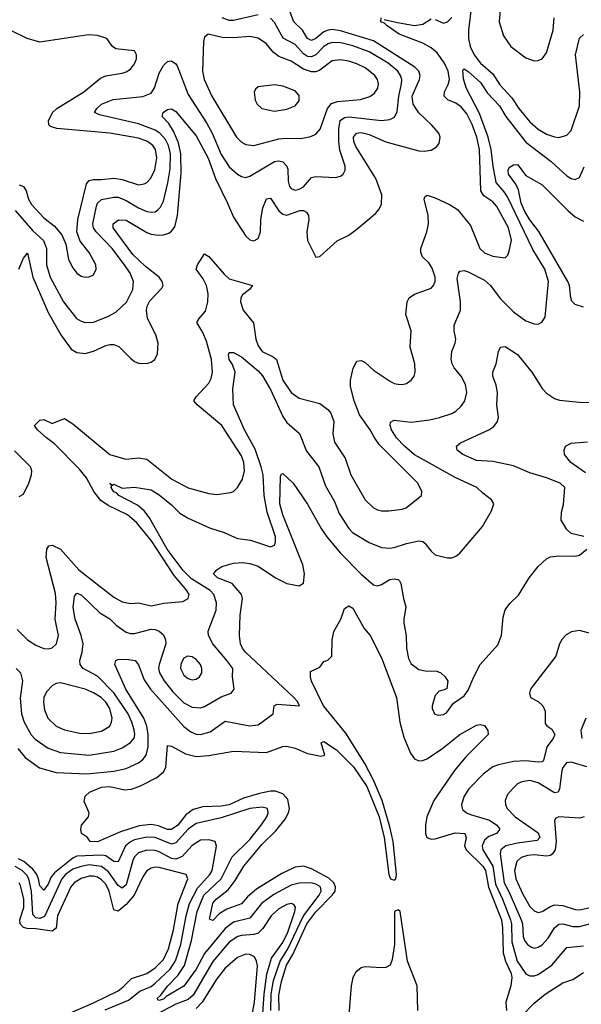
# Model space of a CAD drawing. Header units: inches. Extents: x 1843162 to 1959474, y 907081 to 1016326.
# Tile 620 of 656: x 1944492 to 1947220, y 982120 to 986901. Entities that reach past the tile are written whole.
import ezdxf

# ---------------------------------------------------------------- set-up
doc = ezdxf.new("R2010")
doc.units = ezdxf.units.IN
doc.header["$MEASUREMENT"] = 0
doc.layers.add('B9948', color=7, linetype='Continuous')

msp = doc.modelspace()

# ---------------------------------------------------------------- linework, layer by layer
at = {"layer": 'B9948', "color": 5}
for points, elevation in [([(1944487.4, 985690), (1944510, 985742), (1944530, 985767.3), (1944556, 985650), (1944630, 985478.8), (1944691.7, 985370), (1944741.7, 985301.7), (1944770, 985285.1), (1944810, 985279.8), (1944850, 985290.8), (1944910, 985318.6), (1944930, 985324.2), (1944950, 985322.8), (1944973.3, 985313.2), (1945030, 985256.5), (1945050, 985240.9), (1945070, 985232.8), (1945110, 985231.4), (1945130, 985237.7), (1945147.8, 985250), (1945162, 985278), (1945165.5, 985330), (1945153.3, 985370), (1945112.6, 985450), (1945107.8, 985490), (1945112, 985510), (1945125, 985535), (1945182.2, 985597.8), (1945188.4, 985610), (1945184.5, 985630), (1945169.2, 985650), (1945102.9, 985702.9), (1945041.1, 985761.1), (1944946.9, 985890), (1944945.8, 985910), (1944971.7, 985928.2), (1945010, 985926.6), (1945110, 985866.9), (1945130, 985859), (1945165, 985855), (1945190, 985856.3), (1945216, 985864), (1945230, 985873.2), (1945245.2, 985894.8), (1945257.9, 985950), (1945275.9, 986155.9), (1945274.9, 986250), (1945262.7, 986302.7), (1945238.8, 986358.8), (1945215.9, 986395.9), (1945183.9, 986430), (1945188.3, 986450), (1945210, 986464.7), (1945230, 986467.1), (1945250, 986454.7), (1945350, 986336.6), (1945408.1, 986228.1), (1945443, 986130), (1945502.2, 986010), (1945530, 985942), (1945590.2, 985850), (1945610, 985831.3), (1945630, 985826.5), (1945650, 985838.3), (1945661.4, 985870), (1945662.8, 985930), (1945672.5, 985987.5), (1945690, 986030.3), (1945710, 986033.8), (1945750, 985973.1), (1945770, 985955.8), (1945790, 985951.7), (1945853.3, 985973.4), (1945870, 985974.7), (1945885.5, 985965.5), (1945894.1, 985950), (1945895.7, 985930), (1945886.4, 985870), (1945889.3, 985829.3), (1945930, 985747.7), (1945950, 985750.6), (1946033.5, 985826.5), (1946090, 985854.7), (1946130, 985882.8), (1946220, 985960), (1946238.7, 985981.3), (1946250, 986004.9), (1946251.1, 986050), (1946221.5, 986130), (1946125.1, 986285.1), (1946114.8, 986310), (1946112.8, 986330), (1946128, 986350), (1946150, 986352.1), (1946190, 986343.1), (1946270, 986308.1), (1946430, 986264.6), (1946457.1, 986262.8), (1946490, 986267.8), (1946516.7, 986283.4), (1946530, 986299.3), (1946534.6, 986330), (1946527.2, 986350), (1946492, 986390), (1946430, 986448.2), (1946402.7, 986490), (1946398.6, 986530), (1946434.3, 986610), (1946436.3, 986630), (1946429.9, 986650), (1946411.1, 986670), (1946210, 986798.2), (1946050, 986846.4), (1946010, 986852.4), (1945990, 986850.2), (1945970, 986841.8), (1945930, 986809.2), (1945910, 986799.9), (1945902.8, 986802.8), (1945890, 986809.9), (1945866.4, 986850), (1945823.1, 986890), (1945800.9, 986950)], 520), ([(1946685.8, 986970), (1946671.3, 986850), (1946671, 986810), (1946680.1, 986770), (1946699.2, 986730), (1946730.6, 986690), (1946790, 986637.5), (1946824.6, 986584.6), (1946881.5, 986521.5), (1946915.6, 986470), (1946970, 986404.3), (1947010, 986369.5), (1947050, 986344.5), (1947088.9, 986331.1), (1947110, 986328.7), (1947150, 986340.2), (1947170, 986363.2), (1947210, 986483.1), (1947212, 986550), (1947190.7, 986730), (1947210, 986811.5), (1947230, 986829.2)], 480), ([(1946824.9, 986950), (1946821.3, 986890), (1946841.6, 986821.6), (1946877.1, 986770), (1946950, 986716), (1946990, 986701.6), (1947010, 986701.8), (1947030, 986710.3), (1947050, 986739.5), (1947082.1, 986850), (1947088.1, 986910)], 520), ([(1944470, 985973.5), (1944556.1, 985876.1), (1944608.6, 985828.6), (1944622.2, 985790), (1944622, 985710), (1944640.1, 985650), (1944704.8, 985530), (1944768.3, 985450), (1944790, 985436.3), (1944810, 985431), (1944850, 985432.8), (1944920.6, 985459.4), (1944959.8, 985480.2), (1945011.5, 985528.5), (1945041, 985590), (1945044.9, 985630), (1945029.2, 985670), (1945001.7, 985710), (1944941.1, 985790), (1944863.5, 985870), (1944850.8, 985890), (1944848.1, 985910), (1944864.8, 985995.2), (1944870, 986010.2), (1944890, 986027.2), (1944950, 986039.6), (1944970, 986038.8), (1945010, 986022.7), (1945070, 985986.7), (1945110, 985969), (1945134.3, 985965.7), (1945150, 985968.1), (1945163.2, 985976.8), (1945175.5, 985990), (1945190, 986019), (1945211.8, 986108.2), (1945223.4, 986176.6), (1945223.9, 986250), (1945215, 986290), (1945199.7, 986319.7), (1945172.8, 986350), (1945150, 986364.7), (1945070, 986395.7), (1944879.3, 986439.3), (1944855.1, 986450), (1944866.4, 986470), (1944888.9, 986490), (1944946.6, 986513.4), (1945090, 986528.2), (1945130, 986543.9), (1945147, 986570), (1945170, 986640.3), (1945190, 986678), (1945210, 986698), (1945230, 986700.2), (1945250, 986686.9), (1945256.7, 986676.7), (1945310, 986537.8), (1945400, 986400), (1945426.2, 986350), (1945470, 986246.8), (1945510, 986187), (1945550, 986150.2), (1945570, 986138.8), (1945590, 986134.2), (1945610, 986140.2), (1945730, 986211.7), (1945750, 986214.8), (1945770, 986210.1), (1945790, 986190.2), (1945794.7, 986174.7), (1945796.2, 986116.2), (1945803, 986090), (1945810, 986080.7), (1945830, 986073.7), (1945850, 986077.8), (1945870, 986089.4), (1945910, 986134), (1945930, 986138.6), (1946025.7, 986134.3), (1946050, 986140.9), (1946062.4, 986150), (1946072.8, 986170), (1946072.3, 986190), (1946047.3, 986267.3), (1946041.6, 986310), (1946041.5, 986370), (1946049.1, 986410.9), (1946070, 986425.9), (1946090, 986428.2), (1946248.7, 986411.3), (1946290, 986416), (1946312.4, 986427.6), (1946325.8, 986454.2), (1946333.6, 986530), (1946346.9, 986590), (1946347.6, 986610), (1946342, 986630), (1946327.9, 986650), (1946281.9, 986690), (1946190, 986745.1), (1946110, 986774), (1946052.1, 986787.9), (1946010, 986789.2), (1945990, 986783.6), (1945970, 986771.1), (1945930, 986730.7), (1945910, 986720.7), (1945890, 986721.7), (1945870, 986734.1), (1945830, 986780.9), (1945771.3, 986811.3), (1945730, 986886.6), (1945710, 986907.9)], 540), ([(1944479.2, 983939.2), (1944530, 983889.2), (1944570, 983863.5), (1944610, 983848.1), (1944630, 983845.2), (1944650, 983850.3), (1944670.8, 983870), (1944680.8, 983910), (1944664.5, 983990), (1944669.4, 984070.6), (1944665.5, 984114.5), (1944621.2, 984290), (1944623.9, 984330), (1944633.2, 984346.8), (1944650, 984349.5), (1944690.2, 984330.2), (1944779.1, 984230), (1944950, 984096.2), (1944990, 984073.4), (1945030, 984066.7), (1945070, 984069), (1945130, 984054), (1945192.3, 984067.7), (1945284.5, 984075.5), (1945311.1, 984090), (1945314.8, 984110), (1945303.7, 984130), (1945241.7, 984201.6), (1945132.2, 984370), (1945059.8, 984459.8), (1945016.2, 984496.2), (1944921.6, 984541.6), (1944886.6, 984566.6), (1944852.9, 984610), (1944816.6, 984676.6), (1944780.4, 984720.4), (1944661.6, 984841.6), (1944622.6, 984870), (1944578.9, 984910), (1944563.5, 984930), (1944590, 984956.5), (1944610, 984958.8), (1944650, 984940.3), (1944710, 984963.7), (1944750, 984938.6), (1944930, 984790.1), (1945007.3, 984767.3), (1945070, 984773.9), (1945110, 984766.5), (1945231.2, 984670), (1945310, 984627.2), (1945410, 984600.7), (1945450, 984596.1), (1945515.3, 984604.7), (1945530, 984610.3), (1945550, 984628.7), (1945574.4, 984670), (1945583.4, 984710), (1945580.5, 984750), (1945570, 984782.3), (1945474.1, 984930), (1945354.2, 985030), (1945338.7, 985050), (1945348.7, 985070), (1945410, 985135.9), (1945421.3, 985158.7), (1945428.9, 985190), (1945423.7, 985250), (1945400.2, 985340.2), (1945382.4, 985382.4), (1945351.7, 985430), (1945363.1, 985450), (1945394.2, 985485.7), (1945406.6, 985530), (1945406.8, 985570), (1945398.7, 985610), (1945382.9, 985642.9), (1945349.8, 985690), (1945355.8, 985710), (1945390, 985763.1), (1945410, 985751.6), (1945484.9, 985664.9), (1945510, 985642.7), (1945622.4, 985610), (1945608.9, 985590), (1945574.9, 985565.1), (1945565.9, 985550), (1945564.1, 985530), (1945577.5, 985490), (1945628.3, 985428.2), (1945638.9, 985350), (1945650, 985317.3), (1945670.1, 985290.1), (1945723.7, 985263.7), (1945739.8, 985250), (1945769.6, 985150), (1945810, 985091), (1945850, 985063.8), (1945950, 985037.8), (1945988.4, 985008.4), (1946003.5, 984990), (1946017.1, 984950), (1946013.7, 984890), (1946021.8, 984850), (1946072, 984772), (1946099.8, 984690), (1946170, 984569.1), (1946210, 984530.2), (1946230, 984520.7), (1946250, 984515.2), (1946284.7, 984515.3), (1946350, 984523.9), (1946368.9, 984531.1), (1946443, 984590), (1946445.1, 984610), (1946426.2, 984650), (1946238.7, 984838.7), (1946213.4, 984873.4), (1946194.7, 984910), (1946141.9, 984981.9), (1946115.8, 985050), (1946099.4, 985119.4), (1946099, 985150), (1946111.6, 985208.4), (1946130, 985242), (1946150, 985246.3), (1946170, 985236.5), (1946210, 985199), (1946287.5, 985147.5), (1946310, 985134.9), (1946330, 985130.3), (1946350, 985128.9), (1946370, 985133.7), (1946394, 985150), (1946407.8, 985170), (1946412.4, 985190), (1946410.9, 985230), (1946388, 985310), (1946393.8, 985390), (1946367.2, 985470), (1946373.1, 985530), (1946384, 985550), (1946410, 985568.4), (1946490, 985597.5), (1946502.5, 985610), (1946510.4, 985630), (1946509.9, 985650), (1946494.9, 985694.9), (1946479.6, 985719.6), (1946448.6, 985750), (1946440.2, 985770), (1946439.9, 985790), (1946469.9, 985870), (1946478.1, 985910), (1946476.5, 985950), (1946456.4, 986030), (1946459.5, 986040.5), (1946471.5, 986048.5), (1946510, 986036.4), (1946582.4, 986002.4), (1946618.4, 985978.4), (1946681, 985901), (1946726.8, 985790), (1946750, 985768.4), (1946790, 985752), (1946850, 985744.4), (1946862, 985758), (1946870, 985777.3), (1946881.1, 985830), (1946866.3, 985890), (1946810, 985993.2), (1946790, 986016.3), (1946745.7, 986045.7), (1946732, 986070), (1946724.5, 986270), (1946711.4, 986330), (1946690, 986391.8), (1946663.1, 986443.1), (1946636.8, 986476.8), (1946610, 986495.4), (1946571, 986511), (1946552.9, 986530), (1946555.5, 986550), (1946573.6, 986586.4), (1946579.3, 986610), (1946573.7, 986650), (1946554.4, 986690), (1946519.1, 986739.1), (1946490, 986764.4), (1946450, 986786.7), (1946335.2, 986830), (1946276.1, 986870), (1946263.7, 986883.7), (1946246.8, 986890), (1946248, 986910)], 480), ([(1945650, 986923.6), (1945530, 986897.1), (1945510, 986896.9), (1945476.2, 986910)], 540), ([(1946261.8, 986901.8), (1946326.2, 986886.2), (1946410, 986872.2), (1946450, 986879.1), (1946490, 986904.6)], 480), ([(1946510, 986901.8), (1946550, 986883), (1946570, 986890.9), (1946590, 986911.8)], 480), ([(1944490, 986098.6), (1944510.5, 986090.5), (1944523.3, 986070), (1944535.5, 986030), (1944550, 986004), (1944610, 985939.1), (1944659.1, 985899.1), (1944696.1, 985856.1), (1944716.3, 985810), (1944730, 985736.3), (1944750, 985696.4), (1944770, 985670.4), (1944790, 985655.3), (1944810, 985650.3), (1944830, 985652), (1944850, 985662.4), (1944864, 985690), (1944861.5, 985710), (1944829.7, 985770), (1944785.2, 985825.2), (1944770.4, 985870), (1944775, 985930), (1944816, 986104), (1944830, 986119.8), (1944850, 986124.7), (1944890, 986124), (1944950, 986131.5), (1944990, 986125.4), (1945070, 986099.4), (1945096.7, 986103.4), (1945110, 986110.2), (1945128.4, 986131.6), (1945148.1, 986171.9), (1945158.4, 986230), (1945152.2, 986270), (1945139, 986290), (1945113, 986310), (1945070, 986324.9), (1944930, 986350.3), (1944672, 986372), (1944642.5, 986382.5), (1944634.5, 986390), (1944631.6, 986410), (1944652.2, 986450), (1944673.2, 986470), (1944803.1, 986550), (1944884, 986616), (1944910, 986627.9), (1944990, 986640.2), (1945010, 986647.1), (1945030, 986661.1), (1945050, 986686), (1945059.7, 986710), (1945059.6, 986730), (1945050, 986749.2), (1944959.6, 986759.6), (1944942.7, 986770), (1944915.1, 986810), (1944870, 986824), (1944826.5, 986826.5), (1944590, 986791.8), (1944529, 986809), (1944450, 986847.6)], 560), ([(1944475.3, 983750), (1944496.8, 983730), (1944506, 983690), (1944494.1, 983605.9), (1944500.3, 983530), (1944514, 983490), (1944548.7, 983428.7), (1944567.5, 983407.5), (1944630, 983364), (1944690, 983342.6), (1944829.6, 983329.6), (1944950, 983349.1), (1944990, 983365.4), (1945030, 983390.9), (1945047.5, 983412.5), (1945050.7, 983430), (1945047.7, 983452.3), (1945037.5, 983490), (1945019.8, 983530), (1944950, 983633), (1944870, 983712.6), (1944801.2, 983750), (1944785.4, 983770), (1944783.6, 983790), (1944796.1, 983830), (1944800.6, 983870), (1944791.3, 983911.3), (1944761.2, 983990), (1944752.7, 984047.3), (1944757.8, 984102.2), (1944770, 984116.1), (1944790, 984108.1), (1944881, 984021), (1944930, 983991.3), (1944960.2, 983960.2), (1945010, 983927.3), (1945030, 983920.5), (1945050, 983920.4), (1945130, 983941.1), (1945150, 983939.7), (1945170, 983932), (1945190, 983913.2), (1945200.9, 983890), (1945201.5, 983870), (1945169.6, 983770), (1945166.8, 983750), (1945171.5, 983730), (1945194, 983690), (1945236.5, 983636.5), (1945290, 983583.3), (1945330, 983562.9), (1945370, 983559.5), (1945390, 983566), (1945470, 983613.4), (1945519.7, 983630), (1945534.5, 983650), (1945525.1, 983710), (1945526.9, 983750), (1945498.7, 983790), (1945430.4, 983870), (1945408.7, 983910), (1945407.9, 983932.1), (1945446.6, 984033.4), (1945447.2, 984070), (1945434.8, 984110), (1945417.9, 984130), (1945325.9, 984185.9), (1945285.6, 984225.6), (1945209.2, 984330), (1945122.4, 984482.4), (1945096.5, 984516.5), (1945063.7, 984543.7), (1944973.6, 984590), (1944962.6, 984602.6), (1944950, 984607.8), (1944937, 984630), (1944939.3, 984639.3), (1944929.7, 984650), (1944941, 984641), (1944950, 984644.9), (1944990, 984626), (1945049.7, 984630.3), (1945130, 984617.7), (1945170, 984594), (1945230, 984545), (1945270, 984504.3), (1945310, 984480.5), (1945414.2, 984434.2), (1945486, 984410), (1945550, 984381.6), (1945613, 984373), (1945710, 984341.8), (1945730, 984348.8), (1945735, 984365), (1945734.9, 984390), (1945694.4, 984510), (1945679.1, 984590), (1945674.7, 984690), (1945665.5, 984730), (1945635.5, 984815.5), (1945583.2, 984910), (1945529.8, 985030), (1945528.1, 985108.1), (1945538.3, 985190), (1945526.4, 985226.4), (1945509.2, 985250), (1945506.3, 985273.7), (1945510, 985284), (1945514.8, 985285.2), (1945530, 985284.9), (1945570, 985263.6), (1945650, 985195.7), (1945671.1, 985171.1), (1945710, 985104.4), (1945770, 984974.2), (1945790, 984945.4), (1945851.8, 984891.8), (1945885.7, 984805.7), (1945945.5, 984730), (1945977.4, 984637.4), (1946021.6, 984561.6), (1946043.2, 984503.2), (1946090, 984430.2), (1946108.4, 984410), (1946190, 984361.8), (1946250, 984337.5), (1946290, 984334), (1946310, 984337.3), (1946370, 984357.3), (1946430.2, 984370.2), (1946450, 984366.7), (1946459.5, 984359.5), (1946490, 984320.3), (1946510, 984303.1), (1946570, 984288.2), (1946590, 984288), (1946610, 984296.3), (1946630, 984310.6), (1946739.8, 984440.2), (1946783.3, 984516.7), (1946794.7, 984550), (1946783.6, 984570), (1946741.3, 984601.3), (1946712, 984630), (1946610, 984676.3), (1946410, 984787.5), (1946360.2, 984830), (1946322.2, 984870), (1946298.1, 984910), (1946292, 984930), (1946292.9, 984947.1), (1946310, 984955.5), (1946394, 984946), (1946482, 984958), (1946530.5, 984969.5), (1946590, 984989.2), (1946610, 985000.2), (1946636.2, 985023.8), (1946653.8, 985050), (1946663.7, 985090), (1946656.8, 985130), (1946636.8, 985170), (1946602.9, 985210), (1946592.3, 985230), (1946588.1, 985251.9), (1946590.7, 985289.3), (1946607.4, 985330), (1946609.8, 985350), (1946601.8, 985390), (1946602.5, 985417.5), (1946632.9, 985490), (1946633.3, 985530), (1946616.2, 985643.8), (1946622.4, 985670), (1946630, 985679.3), (1946650, 985682.3), (1946670, 985675.6), (1946750, 985635.7), (1946778.8, 985610), (1946826.2, 985546.2), (1946890, 985481.7), (1946950, 985437.8), (1946990, 985424.6), (1947010, 985423.1), (1947028.3, 985431.7), (1947044.4, 985455.6), (1947059.6, 985630), (1947042.5, 985690), (1946984.4, 985784.4), (1946860.7, 986040.7), (1946845.4, 986065.4), (1946806.7, 986110), (1946791.1, 986190), (1946782.3, 986270), (1946768, 986330), (1946725.1, 986445.1), (1946659.9, 986570), (1946647.2, 986612.8), (1946644, 986656), (1946650, 986662.3), (1946670, 986649.3), (1946730, 986595.6), (1946763.4, 986543.4), (1946821.8, 986481.8), (1946852.8, 986430), (1946950, 986306.2), (1947072.8, 986212.8), (1947150, 986142.9), (1947170, 986129.2), (1947190, 986124.4), (1947210, 986134.6), (1947233.7, 986186.3)], 460), ([(1947230, 985505), (1947190, 985518.6), (1947173.9, 985533.9), (1947167.9, 985550), (1947161.5, 985610), (1947153.8, 985630), (1947012.8, 985872.8), (1946970, 985928.9), (1946945.2, 985970), (1946927.8, 986010), (1946914.6, 986074.6), (1946902.2, 986102.2), (1946866.2, 986150), (1946864.9, 986170), (1946870, 986183.7), (1946890, 986195.8), (1946910, 986198), (1946950, 986144.9), (1947030, 986099.1), (1947154, 985974), (1947190, 985943.2), (1947230, 985922)], 440), ([(1947231.5, 984391.5), (1947170, 984406.6), (1947150, 984426), (1947121.6, 984470), (1947124, 984510), (1947133.5, 984546.5), (1947138.8, 984630), (1947117.4, 984650), (1947050, 984677), (1946970, 984700.4), (1946890, 984734.8), (1946790, 984756.1), (1946710, 984760.5), (1946644.2, 984790), (1946616.9, 984810), (1946613.6, 984830), (1946633.6, 984846.4), (1946770.9, 984909.1), (1946794.3, 984925.7), (1946813, 984950), (1946817, 984970), (1946809.2, 985030), (1946812.9, 985090), (1946805.8, 985125.8), (1946789.8, 985170), (1946789.8, 985190), (1946805.3, 985230), (1946816.9, 985290), (1946827.8, 985310), (1946850, 985313.7), (1946910, 985275.8), (1946978.6, 985190), (1947030.2, 985110), (1947050, 985087.9), (1947090, 985060.7), (1947113.7, 985053.7), (1947210, 985044), (1947330, 985040.8)], 440), ([(1947239.8, 984699.8), (1947168, 984750), (1947138.4, 984790), (1947137, 984810), (1947142, 984830), (1947170, 984843.8), (1947250, 984851.6)], 420), ([(1944490, 984585.2), (1944510, 984596.9), (1944536.5, 984650), (1944549.7, 984690), (1944551.3, 984710), (1944545.1, 984730), (1944466.6, 984806.6)], 520), ([(1944482.7, 983362.7), (1944519, 983319), (1944588.8, 983268.8), (1944670, 983246), (1944819.1, 983239.1), (1944948.8, 983251.2), (1945010, 983264.2), (1945070, 983292.1), (1945091, 983309), (1945106.8, 983330), (1945116.7, 983370), (1945116.2, 983430), (1945109, 983470), (1945095, 983510), (1945008.4, 983650), (1944954.3, 983770), (1944959.3, 983790), (1944970, 983794.6), (1945010, 983796.3), (1945052.4, 983790), (1945068.6, 983768.6), (1945096.1, 983696.1), (1945128, 983650), (1945290, 983468.1), (1945322.8, 983442.8), (1945350, 983431.9), (1945370, 983430.1), (1945416.5, 983443.5), (1945490, 983495.5), (1945610, 983472.6), (1945650, 983476.9), (1945723.5, 983530), (1945728.7, 983570), (1945743.2, 983576.8), (1945851.5, 983568.5), (1945841.5, 983590), (1945824.3, 983610), (1945588.9, 983830), (1945573.5, 983850), (1945565.1, 983870), (1945560.3, 983910), (1945562.6, 984010), (1945574.7, 984090), (1945569.8, 984110), (1945523.4, 984163.4), (1945453.6, 984190), (1945433.6, 984210), (1945449.7, 984230.3), (1945473.5, 984246.5), (1945530, 984262.5), (1945574.1, 984265.9), (1945610, 984260.6), (1945650, 984248), (1945735, 984190), (1945790, 984163.8), (1945848.8, 984151.2), (1945870, 984164.9), (1945875.4, 984210), (1945866.6, 984253.4), (1945770, 984496.9), (1945756.2, 984550), (1945758, 984682), (1945763.6, 984696.4), (1945770, 984698), (1945819.5, 984650), (1945890, 984548.8), (1945955.9, 984430), (1945983.2, 984390), (1946050, 984310.1), (1946150, 984208.7), (1946210, 984157.5), (1946230, 984151.1), (1946250, 984158), (1946290, 984182.7), (1946310, 984186.5), (1946330, 984182.3), (1946336.6, 984176.6), (1946343.4, 984163.4), (1946355.8, 984090), (1946368.1, 984050), (1946357.3, 983990), (1946357.7, 983970), (1946369.4, 983910), (1946370.1, 983850), (1946379.8, 983799.8), (1946393.7, 983773.7), (1946430, 983745.7), (1946461.6, 983738.4), (1946517.5, 983737.5), (1946538, 983730), (1946558.8, 983710), (1946570.7, 983689.3), (1946566, 983654), (1946553.7, 983646.3), (1946530, 983641.2), (1946510, 983619), (1946495.5, 983570), (1946495.9, 983555.9), (1946506, 983530), (1946523.7, 983523.7), (1946550, 983527.2), (1946564.2, 983535.8), (1946598.4, 983581.6), (1946650, 983618), (1946670, 983645.5), (1946697.1, 983710), (1946729, 983770), (1946814.5, 983865.5), (1946831.6, 983910), (1946840.4, 983999.6), (1946850, 984034.8), (1946873.2, 984066.8), (1946914, 984106), (1946966.9, 984190), (1947010, 984246), (1947050, 984283), (1947070, 984292.7), (1947110, 984297.1), (1947190, 984295.5), (1947210, 984300.5), (1947246, 984330)], 440), ([(1945752.2, 982090), (1945750, 982163.8), (1945764, 982230), (1945788.2, 982310), (1945818.5, 982361.5), (1945886.5, 982510), (1945930, 982568.7), (1946009.6, 982650), (1946023.5, 982670), (1946026.6, 982690), (1946018.4, 982710), (1945993.2, 982733.2), (1945910, 982778.3), (1945870, 982790.8), (1945830, 982785.4), (1945764.8, 982755.2), (1945641.6, 982678.4), (1945598.4, 982641.6), (1945570, 982607.1), (1945497.5, 982582.5), (1945461.3, 982558.7), (1945430, 982527.3), (1945413.6, 982533.6), (1945430, 982611), (1945446.8, 982630), (1945504, 982676), (1945538.3, 982721.7), (1945580.2, 982790), (1945670, 982897.4), (1945736.9, 982963.1), (1945781.3, 983018.7), (1945798.4, 983050), (1945802.5, 983070), (1945793.7, 983113.7), (1945770, 983141.5), (1945735.3, 983155.3), (1945710, 983154.7), (1945656.6, 983143.4), (1945578.7, 983121.3), (1945510, 983089.2), (1945470, 983081.8), (1945381.3, 983078.7), (1945334.5, 983065.5), (1945299.5, 983040.5), (1945260.6, 982990), (1945230, 982969.2), (1945210, 982969.2), (1945166.1, 982986.1), (1945130, 982993.4), (1945073.2, 982986.8), (1944982.5, 982957.5), (1944870, 982909.3), (1944834, 982910), (1944821.2, 982930), (1944793.2, 982950), (1944789.2, 982970), (1944792, 982990), (1944826, 983030), (1944829.3, 983050), (1944804.8, 983104.8), (1944809.6, 983130), (1944832, 983150), (1944890, 983174.4), (1944930, 983177.2), (1945001.7, 983161.7), (1945034.9, 983165.1), (1945079.2, 983180.8), (1945158.1, 983221.9), (1945190.5, 983249.5), (1945202.2, 983270), (1945210, 983376), (1945230, 983373.7), (1945296.9, 983336.9), (1945350, 983323.2), (1945410, 983328.2), (1945530, 983348.7), (1945690, 983343.4), (1945770, 983371.5), (1945790, 983374.1), (1945830, 983363.8), (1945890, 983337.3), (1945955.3, 983324.7), (1945973.3, 983330), (1945956.2, 983390), (1945970, 983396.2), (1946030, 983355.1), (1946113.5, 983273.5), (1946177.6, 983177.6), (1946238, 983030), (1946261.7, 982930), (1946285.3, 982750), (1946292.9, 982730), (1946310, 982723.1), (1946314.1, 982725.9), (1946318.8, 982730), (1946321.4, 982750), (1946305.9, 982910), (1946290, 982982.4), (1946252, 983110), (1946210, 983208.5), (1946168.7, 983290), (1946075.7, 983435.7), (1945968, 983570), (1945910, 983689.2), (1945904.7, 983710), (1945904.7, 983735.3), (1945950, 983757.3), (1945970, 983784.7), (1945988.9, 983791.1), (1946008, 983810), (1946009.5, 983890), (1946017.6, 983930), (1946052, 983990), (1946070, 984041), (1946090, 984054.8), (1946110, 984042.8), (1946165.4, 983945.4), (1946194.9, 983910), (1946250, 983802.6), (1946322.6, 983610), (1946338.8, 983490), (1946357.4, 983417.4), (1946390, 983339), (1946410, 983311.1), (1946430, 983302.6), (1946450, 983303.5), (1946470, 983312.5), (1946540.7, 983359.3), (1946630, 983430.1), (1946710, 983474.6), (1946730, 983479.3), (1946750, 983474), (1946764.9, 983450), (1946767.3, 983430), (1946659.1, 983320.9), (1946604.4, 983255.6), (1946503.5, 983110), (1946470.1, 983030), (1946463.4, 982990), (1946463.6, 982950), (1946469.6, 982929.6), (1946490, 982921.2), (1946510, 982922.8), (1946607.3, 982952.7), (1946653.4, 982950), (1946660.1, 982930), (1946651.8, 982890), (1946659.9, 982870), (1946741, 982790), (1946753.9, 982770), (1946768.4, 982688.4), (1946831.6, 982530), (1946837.6, 982490), (1946840.2, 982370), (1946851.6, 982330), (1946878.8, 982270), (1946882.2, 982250), (1946876.8, 982210), (1946852.5, 982130), (1946856.5, 982090)], 420), ([(1947270, 983918.7), (1947210, 983935.4), (1947171.4, 983928.6), (1947145.8, 983914.2), (1947126.6, 983893.4), (1947113.1, 983870), (1947096.1, 983810), (1946986.9, 983670), (1946973.1, 983650), (1946967.4, 983630), (1946973.4, 983610), (1947010.7, 983590), (1947033.4, 983570), (1947044.1, 983544.1), (1947043.4, 983483.4), (1947052, 983472), (1947076.7, 983456.7), (1947090.2, 983430), (1947082.8, 983410), (1947052.2, 983370), (1947036.3, 983303.7), (1947030, 983297.3), (1947010, 983295.6), (1946950, 983302.7), (1946890, 983298.4), (1946817, 983283), (1946790, 983272.9), (1946742.2, 983237.8), (1946673.7, 983166.3), (1946650.2, 983130), (1946638.4, 983090), (1946640.3, 983070), (1946644.9, 983064.9), (1946662.6, 983050), (1946682, 983042), (1946774.2, 983014.2), (1946809.5, 982990), (1946824, 982970), (1946807.2, 982950), (1946770, 982934.2), (1946750, 982916.2), (1946738.5, 982890), (1946741.7, 982870), (1946789.2, 982790), (1946803, 982703), (1946837.6, 982630), (1946875.2, 982530), (1946880.4, 982510), (1946882.8, 982422.7), (1946908.7, 982330), (1946950, 982268.5), (1946970, 982257.8), (1946990, 982257.7), (1947010, 982264.1), (1947076.8, 982310), (1947150, 982396.6), (1947230, 982404.4)], 440), ([(1947242.1, 983510), (1947217.6, 983450), (1947222.8, 983410)], 460), ([(1947247, 983273), (1947170, 983295), (1947148.2, 983291.8), (1947130.1, 983269.9), (1947125.2, 983254.8), (1947114.1, 983165.9), (1947106.8, 983150), (1947090, 983147.3), (1947010, 983195), (1946970, 983206.1), (1946930, 983201), (1946909.6, 983190.4), (1946887.9, 983170), (1946861.6, 983138.4), (1946850.2, 983110), (1946851.1, 983090), (1946860.2, 983070), (1946899, 983030), (1947010, 982952.1), (1947018.1, 982930), (1947004.4, 982915.6), (1946910, 982903), (1946852.4, 982890), (1946829.4, 982870.6), (1946825.5, 982850), (1946844.2, 982710), (1946868.2, 982668.2), (1946927.2, 982530), (1946933.7, 982510), (1946937.4, 982450), (1946944.4, 982430), (1946959, 982410), (1946977, 982397), (1946990, 982392.9), (1947010, 982397), (1947030, 982409.4), (1947058.3, 982441.7), (1947090, 982491.7), (1947110, 982509), (1947130, 982511), (1947178.4, 982498.4), (1947210, 982497.2), (1947310, 982524.4)], 460), ([(1945712.2, 982090), (1945713.8, 982170), (1945724.2, 982235.8), (1945757.1, 982330), (1945793.1, 982386.9), (1945869.7, 982550.3), (1945947.2, 982650), (1945957, 982670), (1945952.8, 982690), (1945930, 982704.1), (1945910, 982709.9), (1945850, 982708.4), (1945810, 982698.4), (1945726.2, 982653.8), (1945667.1, 982610), (1945610, 982538.1), (1945530, 982518.4), (1945490, 982487.8), (1945390, 982366.3), (1945350, 982289.9), (1945290, 982207.6), (1945202.8, 982157.2), (1945190, 982145.7), (1945170, 982138.5), (1945162.3, 982142.3), (1945161.6, 982150), (1945176.8, 982163.2), (1945211, 982210), (1945260.4, 982259.5), (1945292.1, 982307.9), (1945326.4, 982430), (1945353.6, 982570), (1945386.9, 982650), (1945470, 982728.8), (1945524.6, 982835.4), (1945610, 982920.6), (1945665.4, 982990), (1945691.7, 983030), (1945699.1, 983050), (1945696, 983070), (1945670, 983076.9), (1945610, 983071.5), (1945470, 983025.5), (1945350, 982998.4), (1945310, 982969.9), (1945250, 982903.4), (1945230, 982897.5), (1945150, 982929.9), (1945110, 982931.4), (1945050, 982918), (1945030, 982908.8), (1945006.3, 982890), (1944970, 982812.1), (1944950, 982814.2), (1944910, 982840.7), (1944890, 982844.4), (1944770, 982839.3), (1944750, 982830.2), (1944661.2, 982758.8), (1944643.9, 982736.1), (1944630, 982703.9), (1944610, 982674.5), (1944590, 982694.8), (1944583.7, 982730), (1944573.7, 982753.7), (1944556, 982776), (1944512.7, 982812.7), (1944485.8, 982825.8)], 440), ([(1947232.9, 983030), (1947210, 983023.4), (1947110.1, 983029.8), (1947096.4, 983023.6), (1947090, 983012.3), (1947097.1, 982910), (1947091.9, 982870), (1947079.4, 982850), (1947070, 982842.9), (1947050, 982839.1), (1946990, 982845.3), (1946957.5, 982842.4), (1946927.8, 982832.2), (1946907, 982813), (1946894.8, 982770), (1946901.1, 982730), (1946935.2, 982655.2), (1946970, 982595.5), (1946990, 982574.4), (1947010, 982565.5), (1947030, 982570.1), (1947066.3, 982593.7), (1947090, 982603), (1947130, 982600.3), (1947190, 982579.7), (1947210, 982578.2), (1947330, 982604.7)], 480), ([(1944906.8, 982093.2), (1945020.4, 982139.6), (1945075.9, 982184.1), (1945130, 982207.3), (1945150, 982222), (1945222.8, 982290), (1945249, 982331), (1945275.3, 982410), (1945300.5, 982550), (1945317.4, 982610), (1945355.6, 982684.4), (1945416, 982750), (1945427.7, 982770), (1945448.6, 982888.6), (1945441.6, 982910), (1945410, 982919.1), (1945370, 982917.3), (1945330, 982891.8), (1945281.9, 982838.1), (1945250, 982824.8), (1945230, 982828.2), (1945170, 982861.1), (1945150, 982867.5), (1945110, 982868.5), (1945070, 982855.7), (1945050, 982835.9), (1945041.7, 982818.3), (1945010, 982700.7), (1944990, 982683.8), (1944970, 982696.9), (1944924, 982764), (1944890, 982789.6), (1944830, 982796.7), (1944790, 982789.7), (1944750, 982775.6), (1944714.5, 982750), (1944696.5, 982730), (1944613, 982547), (1944590, 982536), (1944570, 982539.3), (1944555.8, 982555.8), (1944549.7, 982670), (1944537.3, 982730), (1944527.4, 982747.4), (1944503.9, 982770), (1944470, 982789.7)], 460), ([(1944690, 982057.2), (1944850, 982126.4), (1944970, 982184.8), (1944995.5, 982204.5), (1945034.5, 982245.5), (1945110, 982270.1), (1945150, 982296.9), (1945190, 982338.4), (1945215.5, 982390), (1945238.6, 982481.4), (1945262.6, 982610), (1945308.9, 982728.9), (1945301.3, 982750), (1945170, 982784.8), (1945150, 982786.6), (1945130, 982781.8), (1945110, 982767.5), (1945090, 982739.4), (1945048.4, 982650), (1945010, 982604.2), (1944970, 982571.9), (1944950, 982578.2), (1944927.4, 982670), (1944910, 982702.6), (1944890, 982724.9), (1944870, 982737.1), (1944850, 982742.5), (1944830, 982742.5), (1944790, 982731.5), (1944756.4, 982710), (1944740.3, 982690), (1944676.3, 982550), (1944670.1, 982489.9), (1944650, 982475.3), (1944570, 982487), (1944528.3, 982488.3), (1944510, 982493.6), (1944494.6, 982510), (1944492.9, 982530), (1944511.7, 982590), (1944511.7, 982630), (1944496.2, 982696.2), (1944489.5, 982710)], 480), ([(1945670.2, 982030), (1945679.7, 982170), (1945693, 982267), (1945715.6, 982344.4), (1945770, 982420.1), (1945794.8, 982470), (1945828.9, 982570), (1945831.8, 982591.8), (1945824.2, 982604.2), (1945810, 982609.1), (1945790, 982604.6), (1945750, 982584), (1945713.3, 982550), (1945672.2, 982487.8), (1945650, 982466.2), (1945630, 982459), (1945570, 982454.5), (1945551, 982449), (1945510, 982421.1), (1945430, 982328), (1945335.2, 982164.8), (1945310, 982142.6), (1945250, 982121), (1945151.7, 982068.3)], 460), ([(1946426, 982090), (1946422.4, 982210), (1946376.1, 982330), (1946339.1, 982570), (1946330, 982578), (1946311.7, 982570), (1946312, 982410), (1946301.7, 982338.3), (1946291.4, 982310), (1946270, 982298.9), (1946250, 982296.9), (1946170, 982302), (1946150, 982296.8), (1946124.1, 982275.9), (1946110.2, 982250), (1946101.7, 982210), (1946089.6, 982050)], 420), ([(1945619.2, 982060.8), (1945633.3, 982130), (1945647.5, 982307.5), (1945642.8, 982330), (1945632.2, 982350), (1945610, 982362), (1945590, 982362.8), (1945550, 982347.9), (1945490, 982295.2), (1945450, 982243.7), (1945378.9, 982130), (1945350, 982099.7)], 480), ([(1946930, 982064.6), (1946990, 982126), (1947044.2, 982170), (1947130, 982224.7), (1947178.9, 982241.1), (1947230, 982275)], 420)]:
    msp.add_lwpolyline(points, dxfattribs=dict(at, elevation=elevation))
for points, elevation in [([(1945406.8, 986830), (1945390, 986816), (1945384.6, 986795.4), (1945380.2, 986650), (1945388.8, 986610), (1945424.8, 986530), (1945545, 986330), (1945570, 986305.6), (1945590, 986295.4), (1945630, 986289.4), (1945750, 986322.3), (1945790, 986325.9), (1945856.8, 986323.2), (1945906.1, 986333.9), (1945930, 986344.3), (1945950.8, 986369.3), (1945986.3, 986470), (1946006.1, 986493.9), (1946036, 986504), (1946147.2, 986512.8), (1946192.9, 986527.1), (1946215.4, 986544.6), (1946231.1, 986568.9), (1946234, 986590), (1946230.6, 986610), (1946217.1, 986630), (1946170, 986666.4), (1946130, 986686.2), (1946090, 986698.8), (1946050, 986706.4), (1946010, 986701.6), (1945950, 986655.2), (1945930, 986648), (1945910, 986647.4), (1945870, 986660.7), (1945810, 986699.7), (1945750, 986722.4), (1945723.2, 986743.2), (1945690, 986782.6), (1945650, 986810.6), (1945610, 986818.9), (1945530, 986813.3), (1945474.8, 986814.8)], 560), ([(1945730, 986584.2), (1945650, 986574.5), (1945637.1, 986562.9), (1945630.5, 986549.5), (1945636.4, 986510), (1945644.9, 986490), (1945668, 986470), (1945730, 986456), (1945790, 986466.7), (1945830, 986482.4), (1945850, 986506.8), (1945850, 986533.2), (1945830, 986555.1), (1945770, 986578)], 580), ([(1945306.4, 983810), (1945290, 983800.9), (1945282.5, 983790), (1945274.3, 983770), (1945272.7, 983750), (1945290, 983718.2), (1945310, 983702.2), (1945330, 983695.4), (1945350, 983698.8), (1945365.7, 983710), (1945377.3, 983730), (1945377.4, 983750), (1945370.9, 983770), (1945350, 983794), (1945330, 983807)], 480), ([(1944690, 983681), (1944670, 983678.4), (1944651.4, 983668.6), (1944623.1, 983636.9), (1944609.4, 983609.4), (1944607.6, 983587.6), (1944613.1, 983550), (1944629.2, 983509.2), (1944670, 983471), (1944710, 983452.7), (1944783.5, 983436.5), (1944830, 983435.3), (1944890, 983446.8), (1944929.3, 983470.7), (1944938.8, 983490), (1944941.6, 983510), (1944930, 983555.7), (1944910, 983587.1), (1944887.9, 983610), (1944850, 983632.9), (1944810, 983649.9)], 480)]:
    msp.add_lwpolyline(points, close=True, dxfattribs=dict(at, elevation=elevation))

doc.saveas('drawing.dxf')
